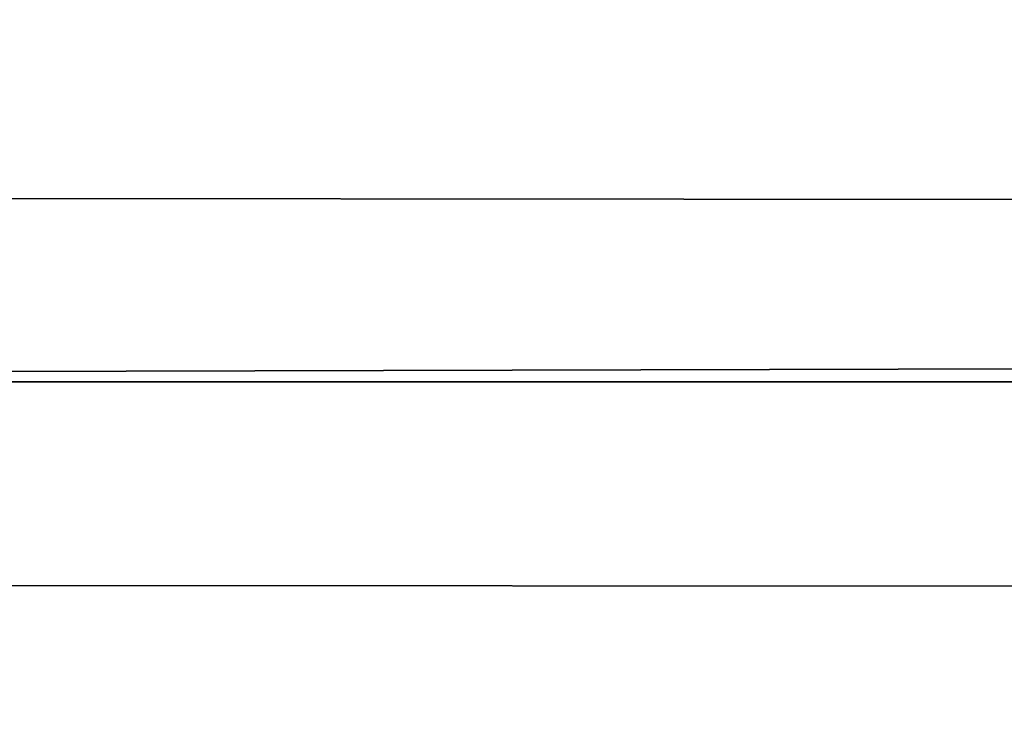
# Model space of a CAD drawing. Extents: x 0 to 30, y 0 to 8.
# Tile 333 of 537: x 16.9607 to 17.0164, y 0.0478 to 0.0873. Entities that reach past the tile are written whole.
import ezdxf

# ---------------------------------------------------------------- set-up
doc = ezdxf.new("R2010")
doc.units = 0
doc.header["$LTSCALE"] = 2.54
doc.layers.get('0').update_dxf_attribs({"color": 13, "linetype": 'CONTINUOUS'})

# ---------------------------------------------------------------- blocks, each defined once
blk = doc.blocks.new('PO____KA___AZIENKOWA_NAROZ')
at = {"color": 0}
for p, q in [((30, 0.066818, 0.058579), (0, 0.090682, 0.038197)), ((30, 0.066818, 0.058579), (0, 0.090682, 0.038197)), ((26.083905, 0.090682, 4.062078), (16.726346, 0.066818, 13.390813)), ((26.083905, 0.090682, 4.062078), (16.726346, 0.066818, 13.390813)), ((30, 0.066818, 0.058579), (0, 0.066818, 0.058579)), ((30, 0.066818, 0.058579), (0, 0.066818, 0.058579)), ((30, 0.046435, 0.082443), (0, 0.066818, 0.058579)), ((30, 0.046435, 0.082443), (0, 0.066818, 0.058579)), ((26.069492, 0.066818, 4.047666), (16.726346, 0.066818, 13.390813)), ((26.069492, 0.066818, 4.047666), (16.726346, 0.066818, 13.390813))]:
    blk.add_line(p, q, dxfattribs=at)
mesh = blk.add_polyface(dxfattribs=at)
corners = [(30, 0.066818, 0.058579), (0, 0.090682, 0.038197), (30, 0.090682, 0.038197)]
mesh.append_faces([[corners[k] for k in face] for face in [(0, 1, 2)]], dxfattribs={"color": 0})
mesh = blk.add_polyface(dxfattribs=at)
corners = [(30, 0.066818, 0.058579), (0, 0.066818, 0.058579), (0, 0.090682, 0.038197)]
mesh.append_faces([[corners[k] for k in face] for face in [(0, 1, 2)]], dxfattribs={"color": 0})
mesh = blk.add_polyface(dxfattribs=at)
corners = [(16.726346, 0.066818, 13.390813), (26.069492, 0.066818, 4.047666), (26.083905, 0.090682, 4.062078)]
mesh.append_faces([[corners[k] for k in face] for face in [(0, 1, 2)]], dxfattribs={"color": 0})
mesh = blk.add_polyface(dxfattribs=at)
corners = [(16.740759, 0.090682, 13.405225), (16.726346, 0.066818, 13.390813), (26.083905, 0.090682, 4.062078)]
mesh.append_faces([[corners[k] for k in face] for face in [(0, 1, 2)]], dxfattribs={"color": 0})
mesh = blk.add_polyface(dxfattribs=at)
corners = [(30, 0.046435, 0.082443), (0, 0.066818, 0.058579), (30, 0.066818, 0.058579)]
mesh.append_faces([[corners[k] for k in face] for face in [(0, 1, 2)]], dxfattribs={"color": 0})
mesh = blk.add_polyface(dxfattribs=at)
corners = [(0, 0.046435, 0.082443), (0, 0.066818, 0.058579), (30, 0.046435, 0.082443)]
mesh.append_faces([[corners[k] for k in face] for face in [(0, 1, 2)]], dxfattribs={"color": 0})
mesh = blk.add_polyface(dxfattribs=at)
corners = [(16.709471, 0.046435, 13.373936), (26.052618, 0.046435, 4.030791), (26.069492, 0.066818, 4.047666)]
mesh.append_faces([[corners[k] for k in face] for face in [(0, 1, 2)]], dxfattribs={"color": 0})
mesh = blk.add_polyface(dxfattribs=at)
corners = [(16.726346, 0.066818, 13.390813), (16.709471, 0.046435, 13.373936), (26.069492, 0.066818, 4.047666)]
mesh.append_faces([[corners[k] for k in face] for face in [(0, 1, 2)]], dxfattribs={"color": 0})

msp = doc.modelspace()

# ---------------------------------------------------------------- block references
at = {"color": 0}
msp.add_blockref('PO____KA___AZIENKOWA_NAROZ', (0, 0), dxfattribs=at)

doc.saveas('drawing.dxf')
